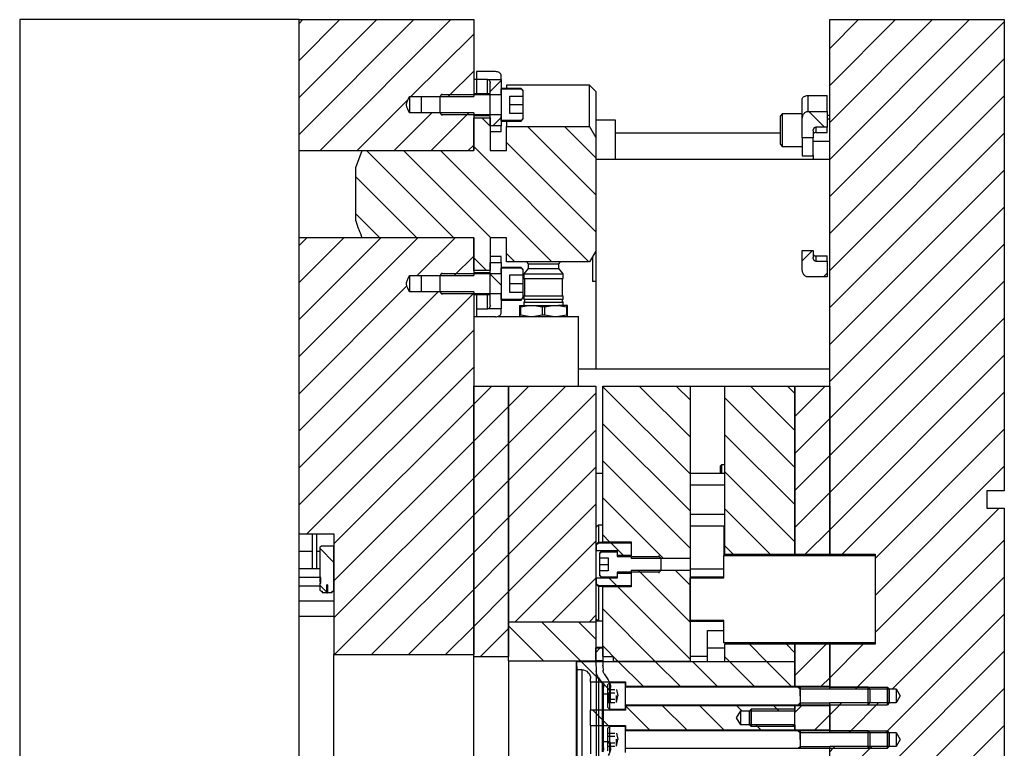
# Model space of a CAD drawing. Header units: inches. Extents: x 3 to 351, y 4 to 271.
# Tile 506 of 530: x 273 to 287, y 156 to 166. Entities that reach past the tile are written whole.
import ezdxf

# ---------------------------------------------------------------- set-up
doc = ezdxf.new("R2010")
doc.units = ezdxf.units.IN
doc.header["$LTSCALE"] = 0.5
doc.header["$MEASUREMENT"] = 0
doc.linetypes.add('HIDDEN', pattern=[0.225, 0.15, -0.075])
doc.layers.add('MFB', color=7, linetype='Continuous')

msp = doc.modelspace()

# ---------------------------------------------------------------- linework, layer by layer
at = {"layer": 'MFB', "color": 9, "linetype": 'Continuous'}
for p, q in [((273.156, 166.174), (273.156, 146.174)), ((277.156, 166.174), (273.156, 166.174)), ((281.406, 164.174), (284.754, 164.174)), ((281.406, 162.859), (281.406, 161.174)), ((280.413, 162.704), (280.437, 162.676)), ((280.874, 162.676), (280.898, 162.704)), ((281.356, 162.772), (281.356, 162.424)), ((280.437, 162.609), (280.374, 162.534)), ((280.437, 162.676), (280.874, 162.676)), ((280.437, 162.676), (280.437, 162.609)), ((280.437, 162.609), (280.874, 162.609)), ((280.874, 162.609), (280.874, 162.676)), ((280.937, 162.534), (280.874, 162.609)), ((280.374, 162.534), (280.937, 162.534)), ((280.374, 162.534), (280.374, 162.468)), ((280.374, 162.468), (280.937, 162.468)), ((280.384, 162.468), (280.384, 162.218)), ((280.927, 162.218), (280.927, 162.468)), ((280.937, 162.468), (280.937, 162.534)), ((281.406, 162.424), (281.356, 162.424)), ((281.406, 162.424), (281.406, 161.174)), ((280.374, 162.218), (280.937, 162.218)), ((280.374, 162.218), (280.374, 162.168)), ((280.374, 162.168), (280.937, 162.168)), ((280.374, 162.128), (280.937, 162.128)), ((280.374, 162.128), (280.374, 162.078)), ((280.937, 162.168), (280.937, 162.218)), ((280.937, 162.078), (280.937, 162.128)), ((280.311, 162.078), (280.311, 162.059)), ((280.311, 162.078), (280.441, 162.078)), ((280.329, 162.059), (280.311, 162.059)), ((280.311, 162.059), (280.311, 161.942)), ((280.329, 162.059), (280.441, 162.078)), ((280.329, 161.942), (280.329, 162.059)), ((280.441, 162.078), (280.525, 162.078)), ((280.525, 162.078), (280.786, 162.078)), ((280.525, 162.078), (280.638, 162.059)), ((280.674, 162.059), (280.638, 162.059)), ((280.638, 162.059), (280.638, 161.942)), ((280.674, 162.059), (280.786, 162.078)), ((280.674, 161.942), (280.674, 162.059)), ((280.786, 162.078), (280.87, 162.078)), ((280.87, 162.078), (280.983, 162.059)), ((281.001, 162.078), (280.87, 162.078)), ((280.983, 162.059), (280.983, 161.942)), ((281.001, 162.059), (280.983, 162.059)), ((281.001, 162.059), (281.001, 162.078)), ((281.001, 161.942), (281.001, 162.059)), ((279.656, 161.924), (279.695, 161.924)), ((280.005, 161.924), (281.156, 161.924)), ((280.311, 161.942), (280.311, 161.924)), ((280.329, 161.942), (280.311, 161.942)), ((280.441, 161.924), (280.329, 161.942)), ((280.638, 161.942), (280.525, 161.924)), ((280.674, 161.942), (280.638, 161.942)), ((280.786, 161.924), (280.674, 161.942)), ((280.983, 161.942), (280.87, 161.924)), ((281.001, 161.942), (280.983, 161.942)), ((281.001, 161.924), (281.001, 161.942)), ((281.156, 160.924), (281.156, 161.924)), ((281.156, 161.174), (281.406, 161.174)), ((281.406, 161.174), (284.754, 161.174)), ((279.656, 160.665), (279.915, 160.924)), ((279.656, 160.665), (279.915, 160.924)), ((279.656, 160.924), (280.156, 160.924)), ((279.656, 157.049), (279.656, 160.924)), ((280.156, 160.634), (280.445, 160.924)), ((280.156, 160.104), (280.975, 160.924)), ((280.156, 160.634), (280.445, 160.924)), ((280.156, 160.104), (280.975, 160.924)), ((280.156, 160.924), (281.406, 160.924)), ((280.156, 157.549), (280.156, 160.924)), ((280.156, 160.924), (280.156, 157.049)), ((281.406, 160.924), (281.406, 157.549)), ((284.254, 160.49), (284.688, 160.924)), ((284.254, 160.49), (284.688, 160.924)), ((284.254, 160.924), (284.754, 160.924)), ((284.254, 158.516), (284.254, 160.924)), ((284.754, 160.924), (284.754, 158.516)), ((280.156, 159.574), (281.406, 160.824)), ((280.156, 159.574), (281.406, 160.824)), ((279.656, 160.134), (280.156, 160.634)), ((279.656, 160.134), (280.156, 160.634)), ((284.254, 159.959), (284.754, 160.459)), ((284.254, 159.959), (284.754, 160.459)), ((280.156, 159.043), (281.406, 160.293)), ((280.156, 159.043), (281.406, 160.293)), ((279.656, 159.604), (280.156, 160.104)), ((279.656, 159.604), (280.156, 160.104)), ((284.254, 159.429), (284.754, 159.929)), ((284.254, 159.429), (284.754, 159.929)), ((280.156, 158.513), (281.406, 159.763)), ((280.156, 158.513), (281.406, 159.763)), ((283.206, 159.799), (283.191, 159.784)), ((283.191, 159.674), (283.191, 159.784)), ((283.206, 159.799), (283.206, 159.674)), ((283.254, 159.799), (283.206, 159.799)), ((281.504, 159.674), (281.406, 159.674)), ((283.254, 159.674), (282.754, 159.674)), ((279.656, 159.074), (280.156, 159.574)), ((279.656, 159.074), (280.156, 159.574)), ((283.254, 159.506), (282.754, 159.506)), ((284.254, 158.899), (284.754, 159.399)), ((284.254, 158.899), (284.754, 159.399)), ((280.156, 157.983), (281.406, 159.233)), ((280.156, 157.983), (281.406, 159.233)), ((279.656, 158.543), (280.156, 159.043)), ((279.656, 158.543), (280.156, 159.043)), ((282.754, 159.091), (283.254, 159.091)), ((281.406, 158.924), (281.431, 158.924)), ((281.441, 158.934), (281.411, 158.904)), ((281.411, 158.654), (281.411, 158.904)), ((281.441, 158.934), (281.441, 158.684)), ((281.504, 158.934), (281.441, 158.934)), ((282.754, 158.924), (283.254, 158.924)), ((277.156, 158.309), (277.156, 158.809)), ((277.343, 158.809), (277.343, 158.309)), ((277.406, 158.809), (277.406, 158.309)), ((284.402, 158.516), (284.754, 158.868)), ((284.402, 158.516), (284.754, 158.868)), ((280.252, 157.549), (281.406, 158.702)), ((280.252, 157.549), (281.406, 158.702)), ((281.441, 158.684), (281.411, 158.654)), ((281.411, 158.649), (281.441, 158.68)), ((281.411, 158.649), (281.411, 158.654)), ((281.411, 158.649), (281.411, 158.568)), ((281.441, 158.684), (281.441, 158.68)), ((281.911, 158.684), (281.441, 158.684)), ((281.441, 158.68), (281.911, 158.68)), ((281.796, 158.503), (281.619, 158.68)), ((281.796, 158.503), (281.619, 158.68)), ((281.911, 158.68), (281.911, 158.503)), ((279.656, 158.013), (280.156, 158.513)), ((279.656, 158.013), (280.156, 158.513)), ((281.411, 158.568), (281.711, 158.568)), ((281.411, 158.174), (281.411, 158.568)), ((281.711, 158.568), (281.711, 158.503)), ((281.711, 158.503), (281.911, 158.503)), ((284.254, 158.516), (284.754, 158.516)), ((284.254, 158.516), (284.254, 158.497)), ((284.754, 158.497), (284.754, 158.516)), ((281.911, 158.24), (281.711, 158.24)), ((281.711, 158.24), (281.711, 158.174)), ((281.911, 158.24), (281.911, 158.063)), ((280.782, 157.549), (281.406, 158.172)), ((280.782, 157.549), (281.406, 158.172)), ((281.411, 158.174), (281.411, 158.093)), ((281.711, 158.174), (281.411, 158.174)), ((281.441, 158.063), (281.411, 158.093)), ((281.411, 158.089), (281.411, 158.093)), ((281.411, 157.589), (281.411, 158.089)), ((281.411, 158.089), (281.441, 158.059)), ((281.911, 158.063), (281.441, 158.063)), ((281.441, 158.063), (281.441, 158.059)), ((281.441, 158.059), (281.441, 157.559)), ((281.441, 158.059), (281.911, 158.059)), ((281.706, 158.063), (281.594, 158.174)), ((281.706, 158.063), (281.594, 158.174)), ((279.656, 157.483), (280.156, 157.983)), ((279.656, 157.483), (280.156, 157.983)), ((281.313, 157.549), (281.406, 157.642)), ((281.313, 157.549), (281.406, 157.642)), ((280.156, 157.549), (281.406, 157.549)), ((280.156, 157.549), (281.406, 157.549)), ((280.156, 156.991), (280.156, 157.549)), ((280.656, 156.991), (280.156, 157.491)), ((280.656, 156.991), (280.156, 157.491)), ((281.187, 156.991), (280.629, 157.549)), ((281.187, 156.991), (280.629, 157.549)), ((281.406, 157.302), (281.159, 157.549)), ((281.406, 157.302), (281.159, 157.549)), ((281.504, 157.559), (281.406, 157.559)), ((281.406, 157.549), (281.406, 156.991)), ((281.411, 157.589), (281.441, 157.559)), ((279.752, 157.049), (280.156, 157.452)), ((279.752, 157.049), (280.156, 157.452)), ((284.254, 157.246), (284.254, 157.226)), ((284.254, 156.777), (284.702, 157.226)), ((284.254, 156.777), (284.702, 157.226)), ((284.754, 157.226), (284.254, 157.226)), ((284.254, 156.627), (284.254, 157.226)), ((284.754, 157.226), (284.754, 157.246)), ((284.754, 157.226), (284.754, 156.627)), ((281.406, 157.184), (281.504, 157.184)), ((279.656, 157.049), (280.156, 157.049)), ((279.656, 155.299), (279.656, 157.049)), ((280.156, 156.991), (281.406, 156.991)), ((280.156, 156.991), (280.156, 155.357)), ((281.129, 156.961), (281.129, 156.981)), ((281.129, 156.981), (284.254, 156.981)), ((281.129, 156.961), (281.134, 156.861)), ((281.129, 155.387), (281.129, 156.961)), ((281.488, 156.689), (281.197, 156.981)), ((281.488, 156.689), (281.197, 156.981)), ((282.081, 156.627), (281.727, 156.981)), ((282.081, 156.627), (281.727, 156.981)), ((282.611, 156.627), (282.257, 156.981)), ((282.611, 156.627), (282.257, 156.981)), ((283.004, 157.049), (282.754, 157.049)), ((283.141, 156.627), (282.788, 156.981)), ((283.141, 156.627), (282.788, 156.981)), ((283.672, 156.627), (283.318, 156.981)), ((283.672, 156.627), (283.318, 156.981)), ((284.202, 156.627), (283.848, 156.981)), ((284.202, 156.627), (283.848, 156.981)), ((284.254, 156.981), (284.254, 156.627)), ((281.204, 156.861), (281.134, 156.861)), ((281.134, 156.861), (281.134, 155.486)), ((281.329, 156.689), (281.329, 156.736)), ((281.329, 156.689), (281.829, 156.689)), ((281.329, 156.689), (281.329, 156.283)), ((281.829, 156.689), (281.829, 156.627)), ((284.633, 156.627), (284.754, 156.747)), ((284.633, 156.627), (284.754, 156.747)), ((281.829, 156.627), (284.254, 156.627)), ((284.254, 156.627), (284.754, 156.627)), ((284.254, 156.611), (284.254, 156.627)), ((284.254, 156.627), (284.254, 156.611)), ((284.254, 156.345), (284.254, 156.361)), ((284.254, 156.361), (284.254, 156.345)), ((281.329, 156.064), (281.329, 156.283)), ((281.829, 156.283), (281.329, 156.283)), ((281.583, 156.064), (281.364, 156.283)), ((281.583, 156.064), (281.364, 156.283)), ((281.829, 156.345), (281.829, 156.283)), ((284.254, 156.345), (281.829, 156.345)), ((282.175, 156.002), (281.832, 156.345)), ((282.175, 156.002), (281.832, 156.345)), ((282.706, 156.002), (282.362, 156.345)), ((282.706, 156.002), (282.362, 156.345)), ((283.236, 156.002), (282.892, 156.345)), ((283.236, 156.002), (282.892, 156.345)), ((283.421, 156.174), (283.479, 156.274)), ((283.494, 156.274), (283.423, 156.345)), ((283.494, 156.274), (283.423, 156.345)), ((283.479, 156.274), (283.629, 156.274)), ((283.479, 156.073), (283.479, 156.274)), ((283.629, 156.274), (284.254, 156.274)), ((284.024, 156.274), (283.953, 156.345)), ((284.024, 156.274), (283.953, 156.345)), ((284.254, 156.247), (284.352, 156.345)), ((284.254, 156.247), (284.352, 156.345)), ((284.754, 156.345), (284.254, 156.345)), ((284.254, 156.002), (284.254, 156.345)), ((284.254, 156.345), (284.254, 156.274)), ((284.539, 156.002), (284.754, 156.217)), ((284.539, 156.002), (284.754, 156.217)), ((284.754, 156.345), (284.754, 156.002)), ((283.479, 156.073), (283.421, 156.174)), ((283.629, 156.073), (283.479, 156.073)), ((284.254, 156.073), (283.629, 156.073)), ((283.766, 156.002), (283.695, 156.073)), ((283.766, 156.002), (283.695, 156.073)), ((284.254, 156.045), (284.225, 156.073)), ((284.254, 156.045), (284.225, 156.073)), ((284.254, 156.073), (284.254, 156.002)), ((281.329, 156.064), (281.829, 156.064)), ((281.329, 156.064), (281.329, 155.658)), ((281.829, 156.064), (281.829, 156.002)), ((281.829, 156.002), (284.254, 156.002)), ((284.254, 156.002), (284.754, 156.002)), ((284.254, 155.986), (284.254, 156.002)), ((284.254, 156.002), (284.254, 155.986))]:
    msp.add_line(p, q, dxfattribs=at)
at = {"layer": 'MFB', "color": 254, "linetype": 'Continuous'}
for p, q in [((277.156, 166.119), (277.21, 166.174)), ((277.156, 165.589), (277.74, 166.174)), ((277.156, 165.059), (278.27, 166.174)), ((277.156, 164.529), (278.801, 166.174)), ((277.156, 166.119), (277.21, 166.174)), ((277.156, 165.589), (277.74, 166.174)), ((277.156, 165.059), (278.27, 166.174)), ((277.156, 164.529), (278.801, 166.174)), ((277.156, 166.174), (279.656, 166.174)), ((277.156, 164.298), (277.156, 166.174)), ((277.456, 164.298), (279.331, 166.174)), ((277.456, 164.298), (279.331, 166.174)), ((279.656, 166.174), (279.656, 165.071)), ((284.754, 165.763), (285.165, 166.174)), ((284.754, 165.232), (285.695, 166.174)), ((284.754, 164.702), (286.225, 166.174)), ((284.754, 164.172), (286.756, 166.174)), ((284.754, 165.763), (285.165, 166.174)), ((284.754, 165.232), (285.695, 166.174)), ((284.754, 164.702), (286.225, 166.174)), ((284.754, 164.172), (286.756, 166.174)), ((284.754, 166.174), (287.254, 166.174)), ((284.754, 158.516), (284.754, 166.174)), ((284.754, 163.641), (287.254, 166.141)), ((284.754, 163.641), (287.254, 166.141)), ((287.254, 166.174), (287.254, 159.424)), ((278.758, 165.071), (279.656, 165.968)), ((278.758, 165.071), (279.656, 165.968)), ((284.754, 163.111), (287.254, 165.611)), ((284.754, 163.111), (287.254, 165.611)), ((279.289, 165.071), (279.656, 165.438)), ((279.289, 165.071), (279.656, 165.438)), ((277.986, 164.298), (278.716, 165.028)), ((277.986, 164.298), (278.716, 165.028)), ((278.695, 164.959), (278.696, 164.969)), ((278.695, 164.95), (278.695, 164.959)), ((278.696, 164.94), (278.695, 164.95)), ((278.696, 164.969), (278.698, 164.979)), ((278.698, 164.979), (278.7, 164.988)), ((278.7, 164.988), (278.703, 164.998)), ((278.703, 164.998), (278.719, 165.035)), ((278.719, 165.035), (278.737, 165.071)), ((278.737, 165.071), (278.737, 164.84)), ((278.737, 165.071), (278.902, 165.071)), ((278.902, 165.071), (279.656, 165.071)), ((284.754, 162.581), (287.254, 165.081)), ((284.754, 162.581), (287.254, 165.081)), ((278.516, 164.298), (279.058, 164.84)), ((278.516, 164.298), (279.058, 164.84)), ((278.698, 164.93), (278.696, 164.94)), ((278.701, 164.921), (278.698, 164.93)), ((278.711, 164.893), (278.701, 164.921)), ((278.724, 164.866), (278.711, 164.893)), ((278.737, 164.84), (278.724, 164.866)), ((278.902, 164.84), (278.737, 164.84)), ((279.656, 164.84), (278.902, 164.84)), ((279.047, 164.298), (279.588, 164.84)), ((279.047, 164.298), (279.588, 164.84)), ((279.656, 164.84), (279.656, 164.298)), ((284.754, 162.05), (287.254, 164.55)), ((284.754, 162.05), (287.254, 164.55)), ((277.156, 164.298), (279.656, 164.298)), ((277.156, 163.049), (277.156, 164.298)), ((279.577, 164.298), (279.656, 164.377)), ((279.577, 164.298), (279.656, 164.377)), ((284.754, 161.52), (287.254, 164.02)), ((284.754, 161.52), (287.254, 164.02)), ((284.754, 160.99), (287.254, 163.49)), ((284.754, 160.99), (287.254, 163.49)), ((277.156, 162.938), (277.267, 163.049)), ((277.156, 162.407), (277.798, 163.049)), ((277.156, 161.877), (278.328, 163.049)), ((277.156, 161.347), (278.858, 163.049)), ((277.156, 162.938), (277.267, 163.049)), ((277.156, 162.407), (277.798, 163.049)), ((277.156, 161.877), (278.328, 163.049)), ((277.156, 161.347), (278.858, 163.049)), ((279.656, 163.049), (277.156, 163.049)), ((277.156, 158.809), (277.156, 163.049)), ((278.847, 162.507), (279.389, 163.049)), ((278.847, 162.507), (279.389, 163.049)), ((279.656, 163.049), (279.656, 162.507)), ((284.754, 160.459), (287.254, 162.959)), ((284.754, 160.459), (287.254, 162.959)), ((279.377, 162.507), (279.656, 162.786)), ((279.377, 162.507), (279.656, 162.786)), ((278.696, 162.406), (278.698, 162.416)), ((278.698, 162.416), (278.7, 162.425)), ((278.7, 162.425), (278.703, 162.434)), ((278.703, 162.434), (278.719, 162.471)), ((278.719, 162.471), (278.737, 162.507)), ((278.737, 162.507), (278.902, 162.507)), ((278.737, 162.507), (278.737, 162.277)), ((278.902, 162.507), (279.656, 162.507)), ((284.754, 159.929), (287.254, 162.429)), ((284.754, 159.929), (287.254, 162.429)), ((277.156, 160.816), (278.7, 162.361)), ((277.156, 160.816), (278.7, 162.361)), ((277.156, 160.286), (279.146, 162.277)), ((277.156, 160.286), (279.146, 162.277)), ((278.695, 162.396), (278.696, 162.406)), ((278.695, 162.386), (278.695, 162.396)), ((278.696, 162.377), (278.695, 162.386)), ((278.698, 162.367), (278.696, 162.377)), ((278.701, 162.358), (278.698, 162.367)), ((278.711, 162.33), (278.701, 162.358)), ((278.724, 162.303), (278.711, 162.33)), ((278.737, 162.277), (278.724, 162.303)), ((278.902, 162.277), (278.737, 162.277)), ((279.656, 162.277), (278.902, 162.277)), ((279.656, 162.277), (279.656, 157.08)), ((277.156, 159.756), (279.656, 162.256)), ((277.156, 159.756), (279.656, 162.256)), ((284.754, 159.399), (287.254, 161.899)), ((284.754, 159.399), (287.254, 161.899)), ((277.156, 159.225), (279.656, 161.725)), ((277.156, 159.225), (279.656, 161.725)), ((284.754, 158.868), (287.254, 161.368)), ((284.754, 158.868), (287.254, 161.368)), ((277.269, 158.809), (279.656, 161.195)), ((277.269, 158.809), (279.656, 161.195)), ((284.932, 158.516), (287.254, 160.838)), ((284.932, 158.516), (287.254, 160.838)), ((277.656, 158.665), (279.656, 160.665)), ((277.656, 158.665), (279.656, 160.665)), ((285.403, 158.457), (287.254, 160.308)), ((285.403, 158.457), (287.254, 160.308)), ((277.656, 158.134), (279.656, 160.134)), ((277.656, 158.134), (279.656, 160.134)), ((285.403, 157.927), (287.254, 159.777)), ((285.403, 157.927), (287.254, 159.777)), ((277.656, 157.604), (279.656, 159.604)), ((277.656, 157.604), (279.656, 159.604)), ((287.254, 159.424), (287.004, 159.424)), ((287.004, 159.424), (287.004, 159.174)), ((285.403, 157.397), (287.18, 159.174)), ((285.403, 157.397), (287.18, 159.174)), ((287.004, 159.174), (287.254, 159.174)), ((287.254, 159.174), (287.254, 153.487)), ((277.662, 157.08), (279.656, 159.074)), ((277.662, 157.08), (279.656, 159.074)), ((277.156, 158.809), (277.656, 158.809)), ((277.656, 158.809), (277.656, 157.08)), ((285.148, 156.611), (287.254, 158.717)), ((285.148, 156.611), (287.254, 158.717)), ((278.192, 157.08), (279.656, 158.543)), ((278.192, 157.08), (279.656, 158.543)), ((284.754, 158.516), (285.403, 158.516)), ((284.754, 158.516), (284.754, 158.497)), ((285.403, 158.516), (285.403, 157.226)), ((277.459, 158.309), (277.156, 158.309)), ((277.156, 158.184), (277.156, 158.309)), ((277.156, 158.059), (277.156, 158.184)), ((285.654, 156.587), (287.254, 158.186)), ((285.654, 156.587), (287.254, 158.186)), ((277.156, 157.842), (277.156, 158.059)), ((278.723, 157.08), (279.656, 158.013)), ((278.723, 157.08), (279.656, 158.013)), ((277.156, 157.626), (277.156, 157.842)), ((277.156, 154.722), (277.156, 157.626)), ((285.559, 155.962), (287.254, 157.656)), ((285.559, 155.962), (287.254, 157.656)), ((279.253, 157.08), (279.656, 157.483)), ((279.253, 157.08), (279.656, 157.483)), ((284.754, 157.246), (284.754, 157.226)), ((284.754, 156.747), (285.233, 157.226)), ((284.754, 156.747), (285.233, 157.226)), ((285.403, 157.226), (284.754, 157.226)), ((284.754, 156.587), (284.754, 157.226)), ((277.656, 157.08), (279.656, 157.08)), ((277.656, 155.267), (277.656, 157.08)), ((285.249, 155.121), (287.254, 157.126)), ((285.249, 155.121), (287.254, 157.126)), ((284.754, 156.587), (285.579, 156.587)), ((285.124, 156.587), (285.148, 156.611)), ((285.403, 154.745), (287.254, 156.595)), ((285.403, 154.745), (287.254, 156.595)), ((285.579, 156.587), (285.704, 156.587)), ((285.704, 156.587), (285.762, 156.486)), ((285.704, 156.587), (285.704, 156.386)), ((285.579, 156.386), (284.754, 156.386)), ((284.754, 155.962), (284.754, 156.386)), ((284.754, 156.217), (284.898, 156.361)), ((284.754, 156.217), (284.898, 156.361)), ((284.898, 156.361), (284.923, 156.386)), ((285.054, 155.986), (285.453, 156.386)), ((285.054, 155.986), (285.453, 156.386)), ((285.704, 156.386), (285.579, 156.386)), ((285.762, 156.486), (285.704, 156.386)), ((285.403, 154.215), (287.254, 156.065)), ((285.403, 154.215), (287.254, 156.065)), ((284.754, 155.962), (285.579, 155.962)), ((285.029, 155.962), (285.054, 155.986)), ((285.579, 155.962), (285.704, 155.962)), ((285.704, 155.962), (285.762, 155.861)), ((285.704, 155.962), (285.704, 155.761)), ((285.762, 155.861), (285.704, 155.761)), ((284.754, 155.156), (285.358, 155.761)), ((284.754, 155.156), (285.358, 155.761)), ((285.579, 155.761), (284.754, 155.761)), ((284.754, 155.121), (284.754, 155.761)), ((284.754, 155.686), (284.804, 155.736)), ((284.754, 155.686), (284.804, 155.736)), ((284.804, 155.736), (284.828, 155.761)), ((285.704, 155.761), (285.579, 155.761))]:
    msp.add_line(p, q, dxfattribs=at)
at = {"layer": 'MFB', "color": 2, "linetype": 'Continuous'}
for p, q in [((279.695, 165.429), (279.695, 165.318)), ((279.97, 165.429), (279.695, 165.429)), ((279.984, 165.428), (279.97, 165.429)), ((279.997, 165.426), (279.984, 165.428)), ((280.01, 165.422), (279.997, 165.426)), ((280.021, 165.416), (280.01, 165.422)), ((280.031, 165.409), (280.021, 165.416)), ((280.039, 165.401), (280.031, 165.409)), ((280.044, 165.393), (280.039, 165.401)), ((280.048, 165.383), (280.044, 165.393)), ((280.049, 165.373), (280.048, 165.383)), ((280.049, 165.316), (280.049, 165.373)), ((279.852, 165.318), (279.695, 165.318)), ((279.695, 165.318), (279.695, 165.111)), ((279.852, 165.318), (279.859, 165.317)), ((279.859, 165.317), (279.866, 165.316)), ((279.866, 165.316), (280.049, 165.316)), ((279.866, 165.316), (279.873, 165.311)), ((279.873, 165.311), (279.879, 165.305)), ((279.879, 165.305), (279.884, 165.298)), ((279.884, 165.298), (279.887, 165.291)), ((279.887, 165.291), (279.889, 165.284)), ((279.889, 165.284), (279.891, 165.277)), ((279.891, 165.277), (279.891, 165.27)), ((279.891, 165.27), (279.892, 165.264)), ((279.892, 165.143), (280.049, 165.301)), ((279.892, 165.143), (280.049, 165.301)), ((279.892, 164.651), (279.892, 165.264)), ((280.049, 165.316), (280.049, 164.651)), ((284.36, 165.031), (284.361, 165.041)), ((284.36, 164.746), (284.36, 165.031)), ((284.361, 165.041), (284.365, 165.05)), ((284.365, 165.05), (284.371, 165.059)), ((284.371, 165.059), (284.379, 165.067)), ((284.379, 165.067), (284.388, 165.074)), ((284.388, 165.074), (284.4, 165.079)), ((284.4, 165.079), (284.412, 165.083)), ((284.412, 165.083), (284.425, 165.086)), ((284.425, 165.086), (284.439, 165.087)), ((284.439, 165.087), (284.715, 165.087)), ((284.715, 164.857), (284.715, 165.087)), ((284.371, 164.802), (284.375, 164.81)), ((284.375, 164.81), (284.379, 164.818)), ((284.379, 164.818), (284.385, 164.827)), ((284.385, 164.827), (284.391, 164.835)), ((284.391, 164.835), (284.399, 164.842)), ((284.399, 164.842), (284.408, 164.848)), ((284.408, 164.848), (284.418, 164.853)), ((284.418, 164.853), (284.428, 164.856)), ((284.428, 164.856), (284.439, 164.857)), ((284.439, 164.857), (284.715, 164.857)), ((284.68, 164.634), (284.457, 164.857)), ((284.68, 164.634), (284.457, 164.857)), ((284.715, 164.857), (284.715, 164.634)), ((279.93, 164.651), (280.049, 164.77)), ((279.93, 164.651), (280.049, 164.77)), ((284.36, 164.754), (284.361, 164.761)), ((284.36, 164.746), (284.36, 164.754)), ((284.36, 164.481), (284.36, 164.746)), ((284.361, 164.761), (284.362, 164.769)), ((284.362, 164.769), (284.363, 164.777)), ((284.363, 164.777), (284.365, 164.785)), ((284.365, 164.785), (284.368, 164.793)), ((284.368, 164.793), (284.371, 164.802)), ((280.049, 164.651), (279.892, 164.651)), ((280.049, 164.566), (279.892, 164.566)), ((280.049, 164.566), (280.049, 164.651)), ((284.518, 164.586), (284.519, 164.59)), ((284.518, 164.583), (284.518, 164.586)), ((284.518, 164.579), (284.518, 164.583)), ((284.518, 164.579), (284.518, 164.481)), ((284.52, 164.539), (284.518, 164.535)), ((284.518, 164.535), (284.518, 164.53)), ((284.519, 164.594), (284.52, 164.598)), ((284.519, 164.59), (284.519, 164.594)), ((284.52, 164.598), (284.521, 164.603)), ((284.523, 164.544), (284.52, 164.539)), ((284.521, 164.603), (284.523, 164.607)), ((284.523, 164.607), (284.525, 164.611)), ((284.527, 164.548), (284.523, 164.544)), ((284.525, 164.611), (284.527, 164.615)), ((284.527, 164.615), (284.53, 164.619)), ((284.532, 164.551), (284.527, 164.548)), ((284.53, 164.619), (284.533, 164.623)), ((284.537, 164.554), (284.532, 164.551)), ((284.533, 164.623), (284.537, 164.627)), ((284.537, 164.627), (284.542, 164.63)), ((284.544, 164.556), (284.537, 164.554)), ((284.542, 164.63), (284.546, 164.632)), ((284.55, 164.557), (284.544, 164.556)), ((284.546, 164.632), (284.552, 164.634)), ((284.557, 164.558), (284.55, 164.557)), ((284.552, 164.634), (284.557, 164.634)), ((284.715, 164.634), (284.557, 164.634)), ((284.557, 164.558), (284.715, 164.558)), ((284.715, 164.558), (284.715, 164.634)), ((284.518, 164.481), (284.36, 164.481)), ((284.36, 164.481), (284.36, 164.224)), ((284.518, 164.232), (284.518, 164.481)), ((284.36, 164.224), (284.518, 164.224)), ((284.36, 162.717), (284.509, 162.866)), ((284.36, 162.717), (284.509, 162.866)), ((284.36, 162.601), (284.36, 162.866)), ((284.36, 162.866), (284.518, 162.866)), ((284.518, 162.866), (284.518, 162.768)), ((280.049, 162.781), (279.892, 162.781)), ((279.892, 162.696), (280.049, 162.696)), ((279.892, 162.083), (279.892, 162.696)), ((280.049, 162.696), (280.049, 162.781)), ((280.049, 162.696), (280.049, 162.031)), ((284.518, 162.817), (284.518, 162.812)), ((284.518, 162.812), (284.52, 162.808)), ((284.518, 162.765), (284.518, 162.768)), ((284.518, 162.761), (284.518, 162.765)), ((284.519, 162.757), (284.518, 162.761)), ((284.519, 162.753), (284.519, 162.757)), ((284.52, 162.749), (284.519, 162.753)), ((284.52, 162.808), (284.523, 162.803)), ((284.521, 162.745), (284.52, 162.749)), ((284.523, 162.74), (284.521, 162.745)), ((284.523, 162.803), (284.527, 162.799)), ((284.525, 162.736), (284.523, 162.74)), ((284.527, 162.732), (284.525, 162.736)), ((284.527, 162.799), (284.532, 162.796)), ((284.53, 162.728), (284.527, 162.732)), ((284.533, 162.724), (284.53, 162.728)), ((284.532, 162.796), (284.537, 162.793)), ((284.537, 162.72), (284.533, 162.724)), ((284.537, 162.793), (284.544, 162.791)), ((284.542, 162.717), (284.537, 162.72)), ((284.546, 162.715), (284.542, 162.717)), ((284.544, 162.791), (284.55, 162.79)), ((284.552, 162.713), (284.546, 162.715)), ((284.55, 162.79), (284.557, 162.789)), ((284.557, 162.713), (284.552, 162.713)), ((284.557, 162.789), (284.715, 162.789)), ((284.557, 162.713), (284.715, 162.713)), ((284.715, 162.713), (284.715, 162.789)), ((284.715, 162.713), (284.715, 162.49)), ((284.36, 162.594), (284.36, 162.601)), ((284.361, 162.586), (284.36, 162.594)), ((284.362, 162.578), (284.361, 162.586)), ((284.363, 162.57), (284.362, 162.578)), ((284.365, 162.562), (284.363, 162.57)), ((284.368, 162.554), (284.365, 162.562)), ((284.371, 162.545), (284.368, 162.554)), ((280.049, 162.371), (279.892, 162.528)), ((280.049, 162.371), (279.892, 162.528)), ((284.375, 162.537), (284.371, 162.545)), ((284.379, 162.529), (284.375, 162.537)), ((284.385, 162.52), (284.379, 162.529)), ((284.391, 162.513), (284.385, 162.52)), ((284.399, 162.505), (284.391, 162.513)), ((284.408, 162.499), (284.399, 162.505)), ((284.418, 162.494), (284.408, 162.499)), ((284.428, 162.491), (284.418, 162.494)), ((284.439, 162.49), (284.428, 162.491)), ((284.715, 162.49), (284.439, 162.49)), ((284.663, 162.49), (284.715, 162.541)), ((284.663, 162.49), (284.715, 162.541)), ((279.695, 162.236), (279.695, 162.029)), ((279.695, 162.029), (279.695, 161.918)), ((279.852, 162.029), (279.695, 162.029)), ((279.859, 162.03), (279.852, 162.029)), ((279.866, 162.031), (279.859, 162.03)), ((279.873, 162.036), (279.866, 162.031)), ((280.049, 162.031), (279.866, 162.031)), ((279.879, 162.042), (279.873, 162.036)), ((279.884, 162.049), (279.879, 162.042)), ((279.887, 162.057), (279.884, 162.049)), ((279.889, 162.063), (279.887, 162.057)), ((279.891, 162.07), (279.889, 162.063)), ((279.892, 162.083), (279.891, 162.077)), ((279.891, 162.077), (279.891, 162.07)), ((280.049, 161.974), (280.049, 162.031)), ((279.97, 161.918), (279.695, 161.918)), ((279.97, 161.918), (279.984, 161.919)), ((279.984, 161.919), (279.997, 161.921)), ((279.997, 161.921), (280.01, 161.925)), ((280.01, 161.925), (280.021, 161.931)), ((280.021, 161.931), (280.031, 161.938)), ((280.031, 161.938), (280.039, 161.946)), ((280.039, 161.946), (280.044, 161.955)), ((280.044, 161.955), (280.048, 161.964)), ((280.048, 161.964), (280.049, 161.974)), ((284.304, 156.611), (284.329, 156.587)), ((284.329, 156.587), (284.754, 156.587)), ((284.329, 156.486), (284.329, 156.587)), ((284.754, 156.611), (285.579, 156.611)), ((285.579, 156.361), (285.579, 156.611)), ((285.603, 156.587), (285.579, 156.611)), ((285.603, 156.587), (285.603, 156.386)), ((284.304, 156.361), (284.329, 156.386)), ((284.329, 156.486), (284.329, 156.386)), ((284.329, 156.386), (284.754, 156.386)), ((284.754, 156.361), (285.579, 156.361)), ((285.603, 156.386), (285.579, 156.361)), ((283.604, 156.274), (283.629, 156.299)), ((283.604, 156.073), (283.604, 156.274)), ((284.254, 156.299), (283.629, 156.299)), ((283.629, 156.299), (283.629, 156.049)), ((283.604, 156.073), (283.629, 156.049)), ((284.254, 156.049), (283.629, 156.049)), ((284.304, 155.986), (284.329, 155.962)), ((284.329, 155.962), (284.754, 155.962)), ((284.329, 155.861), (284.329, 155.962)), ((284.754, 155.986), (285.579, 155.986)), ((285.579, 155.736), (285.579, 155.986)), ((285.603, 155.962), (285.579, 155.986)), ((285.603, 155.962), (285.603, 155.761)), ((284.329, 155.861), (284.329, 155.761)), ((284.304, 155.736), (284.329, 155.761)), ((284.329, 155.761), (284.754, 155.761)), ((284.754, 155.736), (285.579, 155.736)), ((285.603, 155.761), (285.579, 155.736))]:
    msp.add_line(p, q, dxfattribs=at)
at = {"layer": 'MFB', "color": 136, "linetype": 'Continuous'}
for p, q in [((279.695, 165.315), (279.656, 165.315)), ((280.128, 165.236), (280.128, 165.19)), ((281.314, 165.236), (280.128, 165.236)), ((281.314, 164.644), (281.314, 165.236)), ((281.406, 165.144), (281.314, 165.236)), ((281.406, 165.144), (281.406, 164.488)), ((279.656, 164.298), (279.656, 164.766)), ((279.656, 164.766), (279.892, 164.766)), ((279.892, 164.649), (279.775, 164.766)), ((279.892, 164.649), (279.775, 164.766)), ((279.892, 164.766), (279.892, 164.298)), ((280.128, 164.721), (280.128, 164.644)), ((284.754, 164.799), (284.715, 164.799)), ((280.128, 164.298), (280.128, 164.644)), ((280.128, 164.644), (281.314, 164.644)), ((281.406, 163.666), (280.428, 164.644)), ((281.406, 163.666), (280.428, 164.644)), ((281.406, 164.196), (280.958, 164.644)), ((281.406, 164.196), (280.958, 164.644)), ((281.314, 164.644), (281.406, 164.488)), ((284.048, 164.549), (281.687, 164.549)), ((281.406, 163.135), (280.128, 164.413)), ((281.406, 163.135), (280.128, 164.413)), ((281.406, 164.488), (281.406, 162.859)), ((277.968, 164.056), (278.06, 164.298)), ((278.06, 164.298), (279.656, 164.298)), ((279.371, 163.049), (278.122, 164.298)), ((279.371, 163.049), (278.122, 164.298)), ((279.901, 163.049), (278.652, 164.298)), ((279.901, 163.049), (278.652, 164.298)), ((280.777, 162.704), (279.182, 164.298)), ((280.777, 162.704), (279.182, 164.298)), ((281.307, 162.704), (279.656, 164.355)), ((281.307, 162.704), (279.656, 164.355)), ((279.892, 164.298), (280.128, 164.298)), ((284.518, 164.232), (284.518, 164.174)), ((277.968, 163.291), (277.968, 164.056)), ((278.84, 163.049), (277.968, 163.921)), ((278.84, 163.049), (277.968, 163.921)), ((278.31, 163.049), (277.968, 163.391)), ((278.31, 163.049), (277.968, 163.391)), ((279.656, 163.049), (278.06, 163.049)), ((279.656, 162.581), (279.656, 163.049)), ((280.128, 163.049), (279.892, 163.049)), ((279.892, 163.049), (279.892, 162.581)), ((280.128, 162.704), (280.128, 163.049)), ((281.406, 162.859), (281.314, 162.704)), ((279.839, 162.581), (279.656, 162.764)), ((279.839, 162.581), (279.656, 162.764)), ((280.247, 162.704), (280.128, 162.822)), ((280.247, 162.704), (280.128, 162.822)), ((281.314, 162.704), (280.128, 162.704)), ((279.892, 162.581), (279.656, 162.581)), ((281.411, 157.684), (281.406, 157.684))]:
    msp.add_line(p, q, dxfattribs=at)
at = {"layer": 'MFB', "color": 96, "linetype": 'Continuous'}
for p, q in [((279.852, 165.111), (279.852, 165.318)), ((278.902, 165.071), (278.902, 164.84)), ((284.439, 165.087), (284.439, 164.857)), ((281.687, 164.736), (281.406, 164.736)), ((281.687, 164.174), (281.687, 164.736)), ((284.557, 164.634), (284.557, 164.558)), ((284.557, 162.789), (284.557, 162.713)), ((278.902, 162.507), (278.902, 162.277)), ((279.852, 162.029), (279.852, 162.236)), ((283.238, 158.924), (283.238, 158.497)), ((277.156, 158.559), (277.343, 158.559)), ((277.406, 158.559), (277.459, 158.559)), ((283.238, 158.177), (283.238, 158.497)), ((283.238, 158.497), (285.403, 158.497)), ((285.403, 158.497), (285.403, 157.246)), ((277.459, 158.184), (277.156, 158.184)), ((282.754, 158.306), (283.238, 158.306)), ((283.238, 158.186), (282.754, 158.186)), ((277.459, 158.059), (277.156, 158.059)), ((277.467, 158.167), (277.459, 158.167)), ((277.467, 158.12), (277.459, 158.12)), ((277.648, 158.167), (277.656, 158.167)), ((277.648, 158.12), (277.656, 158.12)), ((282.754, 157.565), (282.754, 158.177)), ((282.754, 158.177), (283.238, 158.177)), ((277.656, 157.842), (277.156, 157.842)), ((277.656, 157.626), (277.156, 157.626)), ((283.238, 157.565), (282.754, 157.565)), ((282.754, 157.556), (283.238, 157.556)), ((283.238, 157.246), (283.238, 157.565)), ((285.403, 157.246), (283.238, 157.246)), ((283.004, 157.174), (283.254, 157.174)), ((281.204, 156.861), (281.204, 155.486)), ((281.412, 156.846), (281.412, 155.501)), ((281.444, 156.746), (281.444, 155.601)), ((281.501, 155.686), (281.501, 156.661)), ((285.579, 156.587), (285.579, 156.386)), ((283.629, 156.073), (283.629, 156.274)), ((285.579, 155.962), (285.579, 155.761))]:
    msp.add_line(p, q, dxfattribs=at)
at = {"layer": 'MFB', "color": 132, "linetype": 'Continuous'}
for p, q in [((279.174, 165.071), (279.202, 165.101)), ((279.202, 165.111), (279.202, 165.101)), ((279.202, 165.101), (280.049, 165.101)), ((279.892, 165.111), (279.656, 165.111)), ((280.334, 165.19), (280.049, 165.19)), ((280.049, 165.183), (280.334, 165.183)), ((280.049, 165.101), (280.049, 165.183)), ((280.334, 165.183), (280.334, 165.19)), ((280.362, 165.162), (280.334, 165.19)), ((280.334, 165.183), (280.362, 165.154)), ((280.362, 165.162), (280.362, 165.154)), ((280.362, 165.154), (280.362, 165.08)), ((279.174, 164.84), (279.174, 165.071)), ((280.174, 165.08), (280.362, 165.08)), ((280.174, 164.83), (280.174, 165.08)), ((280.362, 164.955), (280.174, 164.955)), ((280.362, 165.08), (280.362, 164.955)), ((280.362, 164.955), (280.362, 164.83)), ((279.202, 164.81), (279.174, 164.84)), ((279.202, 164.81), (279.202, 164.799)), ((280.049, 164.81), (279.202, 164.81)), ((280.049, 164.728), (280.049, 164.81)), ((280.362, 164.83), (280.174, 164.83)), ((280.362, 164.83), (280.362, 164.756)), ((284.075, 164.825), (284.048, 164.797)), ((284.075, 164.825), (284.075, 164.356)), ((284.36, 164.825), (284.075, 164.825)), ((279.656, 164.799), (279.892, 164.799)), ((280.334, 164.728), (280.049, 164.728)), ((280.049, 164.721), (280.334, 164.721)), ((280.362, 164.756), (280.334, 164.728)), ((280.334, 164.721), (280.362, 164.749)), ((280.334, 164.721), (280.334, 164.728)), ((280.362, 164.756), (280.362, 164.749)), ((284.048, 164.384), (284.048, 164.797)), ((284.754, 164.747), (284.715, 164.747)), ((284.048, 164.384), (284.075, 164.356)), ((284.518, 164.434), (284.754, 164.434)), ((284.075, 164.356), (284.36, 164.356)), ((280.334, 162.626), (280.049, 162.626)), ((280.049, 162.619), (280.334, 162.619)), ((280.049, 162.538), (280.049, 162.619)), ((280.334, 162.619), (280.334, 162.626)), ((280.362, 162.599), (280.334, 162.626)), ((280.334, 162.619), (280.362, 162.591)), ((280.362, 162.599), (280.362, 162.591)), ((280.362, 162.591), (280.362, 162.517)), ((279.174, 162.507), (279.202, 162.538)), ((279.174, 162.277), (279.174, 162.507)), ((279.202, 162.548), (279.202, 162.538)), ((279.202, 162.538), (280.049, 162.538)), ((279.892, 162.548), (279.656, 162.548)), ((280.174, 162.517), (280.362, 162.517)), ((280.174, 162.267), (280.174, 162.517)), ((280.362, 162.517), (280.362, 162.392)), ((279.202, 162.246), (279.174, 162.277)), ((280.362, 162.392), (280.174, 162.392)), ((280.362, 162.392), (280.362, 162.267)), ((280.049, 162.246), (279.202, 162.246)), ((279.202, 162.246), (279.202, 162.236)), ((279.656, 162.236), (279.892, 162.236)), ((280.049, 162.165), (280.049, 162.246)), ((280.334, 162.165), (280.049, 162.165)), ((280.049, 162.158), (280.334, 162.158)), ((280.362, 162.267), (280.174, 162.267)), ((280.362, 162.193), (280.334, 162.165)), ((280.334, 162.158), (280.362, 162.185)), ((280.334, 162.158), (280.334, 162.165)), ((280.362, 162.267), (280.362, 162.193)), ((280.362, 162.193), (280.362, 162.185)), ((283.254, 160.924), (284.254, 160.924)), ((283.254, 158.516), (283.254, 160.924)), ((284.254, 160.287), (283.618, 160.924)), ((284.254, 160.287), (283.618, 160.924)), ((284.254, 160.818), (284.148, 160.924)), ((284.254, 160.818), (284.148, 160.924)), ((284.254, 160.924), (284.254, 158.516)), ((284.254, 159.757), (283.254, 160.757)), ((284.254, 159.757), (283.254, 160.757)), ((284.254, 159.227), (283.254, 160.227)), ((284.254, 159.227), (283.254, 160.227)), ((284.254, 158.696), (283.254, 159.696)), ((284.254, 158.696), (283.254, 159.696)), ((283.903, 158.516), (283.254, 159.166)), ((283.903, 158.516), (283.254, 159.166)), ((283.373, 158.516), (283.254, 158.636)), ((283.373, 158.516), (283.254, 158.636)), ((281.485, 158.559), (281.461, 158.534)), ((281.461, 158.526), (281.485, 158.552)), ((281.461, 158.526), (281.461, 158.534)), ((281.461, 158.465), (281.461, 158.526)), ((281.461, 158.465), (281.581, 158.465)), ((281.461, 158.371), (281.461, 158.465)), ((281.485, 158.559), (281.485, 158.552)), ((281.711, 158.559), (281.485, 158.559)), ((281.485, 158.552), (281.711, 158.552)), ((281.581, 158.465), (281.581, 158.277)), ((281.711, 158.552), (281.711, 158.486)), ((281.911, 158.496), (281.711, 158.496)), ((281.711, 158.486), (282.311, 158.486)), ((282.311, 158.486), (282.311, 158.496)), ((282.311, 158.486), (282.336, 158.458)), ((283.254, 158.516), (284.254, 158.516)), ((283.254, 158.516), (283.254, 158.497)), ((284.254, 158.497), (284.254, 158.516)), ((281.461, 158.371), (281.581, 158.371)), ((281.461, 158.277), (281.461, 158.371)), ((282.336, 158.458), (282.336, 158.284)), ((281.461, 158.216), (281.461, 158.277)), ((281.581, 158.277), (281.461, 158.277)), ((281.485, 158.19), (281.461, 158.216)), ((281.461, 158.208), (281.461, 158.216)), ((281.461, 158.208), (281.485, 158.184)), ((281.711, 158.19), (281.485, 158.19)), ((281.485, 158.19), (281.485, 158.184)), ((281.485, 158.184), (281.711, 158.184)), ((282.311, 158.257), (281.711, 158.257)), ((281.711, 158.257), (281.711, 158.19)), ((281.711, 158.246), (281.911, 158.246)), ((282.336, 158.284), (282.311, 158.257)), ((282.311, 158.246), (282.311, 158.257)), ((283.004, 157.424), (283.238, 157.424)), ((283.004, 157.174), (283.004, 157.424)), ((283.254, 157.246), (283.254, 157.226)), ((284.254, 157.226), (283.254, 157.226)), ((283.254, 156.981), (283.254, 157.226)), ((283.848, 156.981), (283.603, 157.226)), ((283.848, 156.981), (283.603, 157.226)), ((284.254, 157.105), (284.133, 157.226)), ((284.254, 157.105), (284.133, 157.226)), ((284.254, 157.226), (284.254, 157.246)), ((284.254, 157.226), (284.254, 156.981)), ((283.004, 156.981), (283.004, 157.174)), ((283.318, 156.981), (283.254, 157.045)), ((283.318, 156.981), (283.254, 157.045)), ((283.254, 156.981), (284.254, 156.981)), ((281.603, 156.674), (281.579, 156.649)), ((281.579, 156.323), (281.579, 156.649)), ((281.603, 156.674), (281.603, 156.299)), ((281.829, 156.674), (281.603, 156.674)), ((281.829, 156.299), (281.829, 156.674)), ((284.329, 156.611), (281.829, 156.611)), ((284.329, 156.611), (284.329, 156.361)), ((285.304, 156.611), (284.329, 156.611)), ((285.304, 156.361), (285.304, 156.611)), ((285.329, 156.587), (285.304, 156.611)), ((285.329, 156.587), (285.329, 156.386)), ((281.829, 156.361), (284.329, 156.361)), ((284.329, 156.361), (285.304, 156.361)), ((285.304, 156.361), (285.329, 156.386)), ((281.579, 156.323), (281.603, 156.299)), ((281.603, 156.299), (281.829, 156.299)), ((281.603, 156.049), (281.579, 156.024)), ((281.579, 155.698), (281.579, 156.024)), ((281.603, 156.049), (281.603, 155.674)), ((281.829, 156.049), (281.603, 156.049)), ((281.829, 155.674), (281.829, 156.049)), ((284.329, 155.986), (281.829, 155.986)), ((284.329, 155.986), (284.329, 155.736)), ((285.304, 155.986), (284.329, 155.986)), ((285.304, 155.736), (285.304, 155.986)), ((285.329, 155.962), (285.304, 155.986)), ((285.329, 155.962), (285.329, 155.761)), ((281.829, 155.736), (284.329, 155.736)), ((284.329, 155.736), (285.304, 155.736)), ((285.304, 155.736), (285.329, 155.761))]:
    msp.add_line(p, q, dxfattribs=at)
at = {"layer": 'MFB', "color": 190, "linetype": 'Continuous'}
for p, q in [((281.504, 160.924), (282.754, 160.924)), ((281.504, 158.695), (281.504, 160.924)), ((282.754, 159.666), (281.504, 160.916)), ((282.754, 159.666), (281.504, 160.916)), ((282.754, 160.196), (282.027, 160.924)), ((282.754, 160.196), (282.027, 160.924)), ((282.754, 160.727), (282.557, 160.924)), ((282.754, 160.727), (282.557, 160.924)), ((282.754, 160.924), (282.754, 158.458)), ((282.754, 160.924), (283.254, 160.924)), ((282.754, 159.136), (281.504, 160.386)), ((282.754, 159.136), (281.504, 160.386)), ((282.754, 158.605), (281.504, 159.855)), ((282.754, 158.605), (281.504, 159.855)), ((282.371, 158.458), (281.504, 159.325)), ((282.371, 158.458), (281.504, 159.325)), ((281.603, 158.695), (281.504, 158.795)), ((281.603, 158.695), (281.504, 158.795)), ((281.504, 158.695), (281.911, 158.695)), ((281.504, 158.684), (281.504, 158.695)), ((281.911, 158.695), (281.911, 158.458)), ((281.911, 158.458), (282.754, 158.458)), ((282.754, 158.458), (282.754, 158.284)), ((281.911, 158.284), (281.911, 158.047)), ((282.754, 158.284), (281.911, 158.284)), ((282.754, 157.545), (282.015, 158.284)), ((282.754, 157.545), (282.015, 158.284)), ((282.754, 158.075), (282.545, 158.284)), ((282.754, 158.075), (282.545, 158.284)), ((282.754, 158.284), (282.754, 156.986)), ((281.504, 158.047), (281.504, 158.059)), ((281.911, 158.047), (281.504, 158.047)), ((281.504, 157.049), (281.504, 158.047)), ((282.754, 157.014), (281.721, 158.047)), ((282.754, 157.014), (281.721, 158.047)), ((282.252, 156.986), (281.504, 157.734)), ((282.252, 156.986), (281.504, 157.734)), ((281.722, 156.986), (281.504, 157.204)), ((281.722, 156.986), (281.504, 157.204)), ((281.504, 157.049), (281.654, 157.049)), ((281.654, 157.049), (281.654, 156.986)), ((281.654, 156.986), (282.754, 156.986)), ((281.654, 156.986), (281.654, 156.981)), ((282.754, 156.986), (282.754, 156.981))]:
    msp.add_line(p, q, dxfattribs=at)
at = {"layer": 'MFB', "color": 7, "linetype": 'Continuous'}
for p, q in [((277.459, 158.183), (277.459, 158.62)), ((277.644, 158.631), (277.471, 158.631)), ((277.656, 158.183), (277.656, 158.62)), ((277.656, 158.4), (277.459, 158.597)), ((277.656, 158.4), (277.459, 158.597)), ((277.467, 158.183), (277.459, 158.183)), ((277.459, 158.183), (277.459, 158.167)), ((277.467, 158.104), (277.467, 158.183)), ((277.648, 158.183), (277.656, 158.183)), ((277.648, 158.183), (277.648, 158.104)), ((277.459, 158.12), (277.459, 158.167)), ((277.459, 158.12), (277.459, 158.104)), ((277.459, 157.998), (277.459, 158.104)), ((277.459, 158.104), (277.467, 158.104)), ((277.553, 157.973), (277.459, 158.067)), ((277.553, 157.973), (277.459, 158.067)), ((277.553, 157.962), (277.553, 158.08)), ((277.562, 158.08), (277.553, 158.08)), ((277.562, 158.08), (277.562, 157.962)), ((277.656, 158.104), (277.648, 158.104)), ((277.656, 157.998), (277.656, 158.104)), ((277.471, 157.986), (277.486, 157.986)), ((277.486, 157.986), (277.486, 157.962)), ((277.553, 157.962), (277.486, 157.962)), ((277.553, 157.962), (277.562, 157.962)), ((277.563, 157.962), (277.562, 157.964)), ((277.563, 157.962), (277.562, 157.964)), ((277.628, 157.962), (277.562, 157.962)), ((277.628, 157.986), (277.644, 157.986)), ((277.628, 157.962), (277.628, 157.986))]:
    msp.add_line(p, q, dxfattribs=at)
at = {"layer": 'MFB', "color": 30, "linetype": 'Continuous'}
for p, q in [((281.406, 157.111), (281.468, 157.174)), ((281.406, 157.111), (281.468, 157.174)), ((281.406, 157.174), (281.504, 157.174)), ((281.406, 156.99), (281.406, 157.174)), ((281.504, 157.174), (281.504, 156.99)), ((281.504, 156.99), (281.406, 156.99)), ((281.406, 156.99), (281.406, 156.981)), ((281.406, 156.97), (281.412, 156.846)), ((281.425, 156.99), (281.503, 156.99)), ((281.502, 156.928), (281.506, 156.928)), ((281.502, 156.928), (281.502, 156.92)), ((281.506, 156.92), (281.502, 156.92)), ((281.503, 156.99), (281.506, 156.928)), ((281.504, 156.981), (281.504, 156.99)), ((281.506, 156.92), (281.506, 156.928)), ((281.506, 156.92), (281.51, 156.85)), ((281.526, 156.801), (281.582, 156.715)), ((281.444, 156.746), (281.501, 156.661)), ((281.579, 156.598), (281.471, 156.707)), ((281.579, 156.598), (281.471, 156.707)), ((281.517, 156.516), (281.517, 156.607)), ((281.517, 156.516), (281.595, 156.516)), ((281.517, 155.831), (281.517, 156.516)), ((281.597, 156.58), (281.579, 156.598)), ((281.595, 156.516), (281.615, 156.528)), ((281.595, 156.392), (281.595, 156.516)), ((281.615, 156.562), (281.597, 156.58)), ((281.615, 156.528), (281.615, 156.606)), ((281.615, 156.392), (281.615, 156.528)), ((281.517, 155.741), (281.517, 155.831)), ((281.595, 155.831), (281.517, 155.831)), ((281.615, 155.819), (281.595, 155.831)), ((281.615, 155.741), (281.615, 155.819))]:
    msp.add_line(p, q, dxfattribs=at)
at = {"layer": 'MFB', "color": 254, "linetype": 'HIDDEN'}
for p, q in [((281.579, 156.58), (281.699, 156.58)), ((281.579, 156.533), (281.699, 156.533)), ((281.699, 156.392), (281.699, 156.58)), ((281.699, 156.58), (281.722, 156.486)), ((281.579, 156.439), (281.699, 156.439)), ((281.579, 156.392), (281.699, 156.392)), ((281.699, 156.392), (281.722, 156.486)), ((281.579, 155.955), (281.699, 155.955)), ((281.699, 155.767), (281.699, 155.955)), ((281.699, 155.955), (281.722, 155.861)), ((281.579, 155.908), (281.699, 155.908)), ((281.579, 155.814), (281.699, 155.814)), ((281.699, 155.767), (281.722, 155.861)), ((281.579, 155.767), (281.699, 155.767))]:
    msp.add_line(p, q, dxfattribs=at)
at = {"layer": 'MFB', "color": 136, "linetype": 'Continuous'}
msp.add_arc((279.792, 163.849), 1.908, 197.0057, 204.783, dxfattribs=at)
at = {"layer": 'MFB', "color": 9, "linetype": 'Continuous', "extrusion": (0, 0, -1)}
for centre, radius, start, end in [((-280.359, 162.148), 0.025, 126.8699, 233.1301), ((-280.952, 162.148), 0.025, 306.8699, 53.1301), ((-281.204, 156.736), 0.125, 90, 180)]:
    msp.add_arc(centre, radius, start, end, dxfattribs=at)
at = {"layer": 'MFB', "color": 7, "linetype": 'Continuous', "extrusion": (0, 0, -1)}
for centre, start, end in [((-277.471, 158.62), 0, 90), ((-277.644, 158.62), 90, 180), ((-277.471, 157.998), 270, 0), ((-277.644, 157.998), 180, 270)]:
    msp.add_arc(centre, 0.0118, start, end, dxfattribs=at)
at = {"layer": 'MFB', "color": 30, "linetype": 'Continuous', "extrusion": (0, 0, -1)}
for centre, radius, start, end in [((-281.425, 156.971), 0.0197, 357.2789, 90), ((-281.608, 156.855), 0.197, 326.4213, 357.2789), ((-281.607, 156.855), 0.098, 326.4213, 357.2789), ((-281.419, 156.607), 0.098, 146.4213, 180), ((-281.418, 156.606), 0.197, 146.4213, 180), ((-281.419, 155.741), 0.098, 180, 213.5787), ((-281.418, 155.741), 0.197, 180, 213.5787)]:
    msp.add_arc(centre, radius, start, end, dxfattribs=at)

doc.saveas('drawing.dxf')
